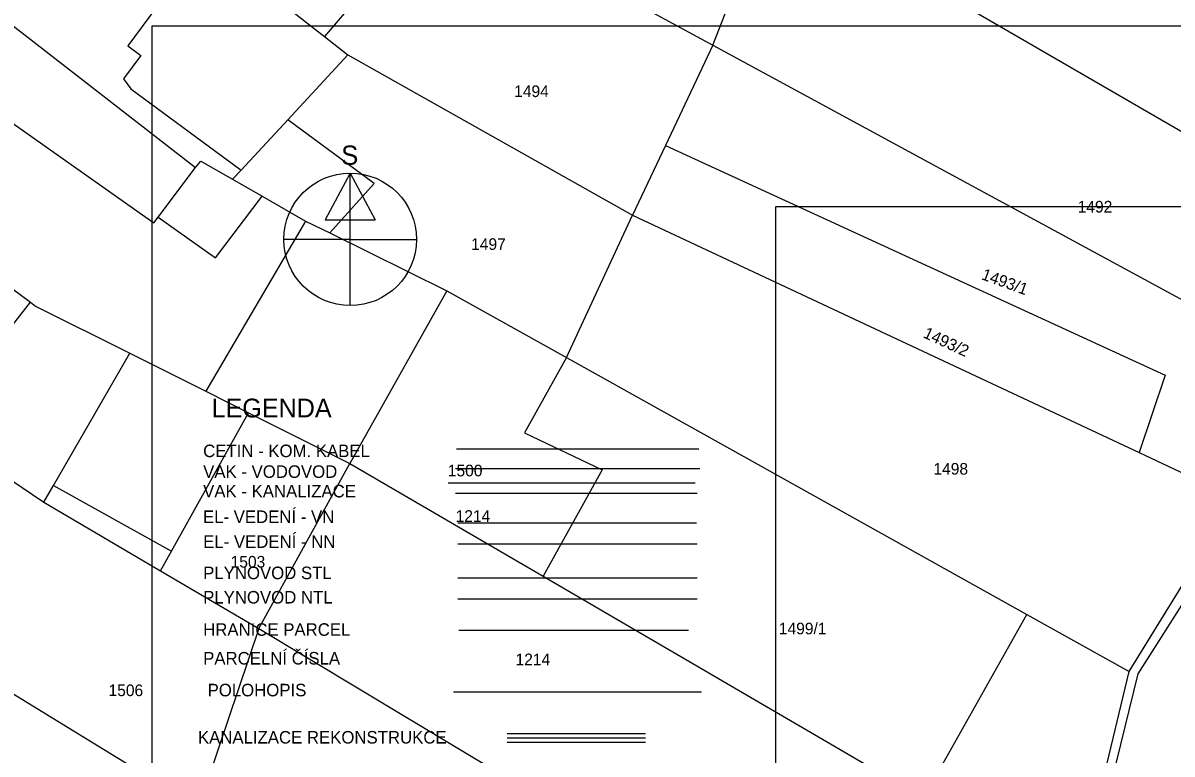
# Model space of a CAD drawing. Extents: x -601580 to 4, y -1204314 to 4.
# Drawn here: x -598901.8 to -598827.9, y -1203991 to -1203943.9 of the extents above; entities that cross this region are included whole.
import ezdxf

# ---------------------------------------------------------------- set-up
doc = ezdxf.new("R2010")
doc.units = 0
for name, color, linetype in [('00-EON NN', 7, 'Continuous'), ('00-EON VN', 7, 'Continuous'), ('00-INNOGY-NTL', 7, 'Continuous'), ('00-INNOGY-STL', 7, 'Continuous'), ('00-KN-HRANICE PARCEL', 7, 'Continuous'), ('00-KN-PARC. CISLA', 7, 'Continuous'), ('00-KN-VNITRNI KRESBA', 7, 'Continuous'), ('00-POLOHOPIS', 7, 'Continuous'), ('00-RAZÍTKO', 7, 'Continuous'), ('00-SITE KOM. KABEL', 7, 'Continuous'), ('00-VAK-KANAL-POTRUBI', 7, 'Continuous'), ('00-VAK-VODA-RAD IGIS', 7, 'Continuous'), ('01 KOTA', 7, 'Continuous'), ('11-REKONSTRUKCE KANALIZACE', 7, 'Continuous'), ('11-REKONSTRUKCE KANALIZACE OSA', 7, 'Continuous')]:
    doc.layers.add(name, color=color, linetype=linetype)

msp = doc.modelspace()

# ---------------------------------------------------------------- linework, layer by layer
at = {"layer": '00-EON NN'}
msp.add_line((-598873.852, -1203977.442), (-598858.42, -1203977.442), dxfattribs=at)
at = {"layer": '00-EON VN'}
msp.add_line((-598873.852, -1203976.092), (-598858.474, -1203976.092), dxfattribs=at)
at = {"layer": '00-INNOGY-NTL'}
msp.add_line((-598873.852, -1203980.981), (-598858.42, -1203980.981), dxfattribs=at)
at = {"layer": '00-INNOGY-STL'}
msp.add_line((-598873.852, -1203979.631), (-598858.42, -1203979.631), dxfattribs=at)
at = {"layer": '00-KN-HRANICE PARCEL'}
for p, q in [((-598875.041, -1203935.739), (-598857.421, -1203945.299)), ((-598857.421, -1203945.299), (-598853.621, -1203935.559)), ((-598876.461, -1203937.729), (-598882.421, -1203944.749)), ((-598882.421, -1203944.749), (-598880.921, -1203945.919)), ((-598857.421, -1203945.299), (-598860.471, -1203951.779)), ((-598880.921, -1203945.919), (-598862.591, -1203956.269)), ((-598860.471, -1203951.779), (-598862.591, -1203956.269)), ((-598866.851, -1203965.439), (-598862.591, -1203956.269)), ((-598862.591, -1203956.269), (-598829.971, -1203971.549)), ((-598882.091, -1203957.389), (-598874.561, -1203961.139)), ((-598874.561, -1203961.139), (-598880.801, -1203972.259)), ((-598874.561, -1203961.139), (-598866.851, -1203965.439)), ((-598866.851, -1203965.439), (-598837.191, -1203981.989)), ((-598887.331, -1203968.989), (-598880.801, -1203972.259)), ((-598829.971, -1203971.549), (-598823.751, -1203974.499)), ((-598886.651, -1203982.899), (-598880.801, -1203972.259)), ((-598880.801, -1203972.259), (-598868.341, -1203979.529)), ((-598874.473, -1203973.515), (-598858.561, -1203973.515)), ((-598830.601, -1203985.669), (-598823.751, -1203974.499)), ((-598892.981, -1203979.169), (-598886.651, -1203982.899)), ((-598868.341, -1203979.529), (-598843.851, -1203993.809)), ((-598843.851, -1203993.809), (-598837.191, -1203981.989)), ((-598837.191, -1203981.989), (-598830.601, -1203985.669)), ((-598886.651, -1203982.899), (-598890.541, -1203994.409)), ((-598886.651, -1203982.899), (-598833.071, -1204015.099)), ((-598873.78, -1203982.991), (-598858.992, -1203982.991)), ((-598905.461, -1203985.289), (-598890.541, -1203994.409)), ((-598833.971, -1203999.569), (-598830.601, -1203985.669))]:
    msp.add_line(p, q, dxfattribs=at)
for points in [[(-598899.831, -1203931.149), (-598890.091, -1203938.759), (-598882.421, -1203944.749)], [(-598853.621, -1203935.559), (-598812.931, -1203959.159), (-598806.131, -1203963.139)], [(-598909.051, -1203939.459), (-598902.961, -1203943.689), (-598890.741, -1203953.189), (-598890.401, -1203952.769), (-598888.351, -1203953.949), (-598886.451, -1203955.039), (-598883.651, -1203956.639), (-598882.091, -1203957.389)], [(-598857.421, -1203945.299), (-598821.571, -1203964.759), (-598816.481, -1203967.589)], [(-598882.091, -1203957.389), (-598879.231, -1203954.219), (-598884.801, -1203950.109), (-598880.921, -1203945.919)], [(-598916.311, -1203950.809), (-598915.021, -1203951.759), (-598910.681, -1203954.969), (-598901.371, -1203961.869), (-598901.041, -1203962.119), (-598894.971, -1203965.159), (-598890.081, -1203967.609), (-598887.331, -1203968.989)], [(-598860.471, -1203951.779), (-598828.301, -1203966.559), (-598829.971, -1203971.549)], [(-598866.851, -1203965.439), (-598869.551, -1203970.289), (-598864.541, -1203972.679), (-598868.341, -1203979.529)], [(-598892.981, -1203979.169), (-598892.291, -1203977.919), (-598887.331, -1203968.989)], [(-598904.041, -1203972.369), (-598900.501, -1203974.749), (-598892.981, -1203979.169)]]:
    msp.add_lwpolyline(points, dxfattribs=at)
at = {"layer": '00-KN-VNITRNI KRESBA'}
for p, q in [((-598893.311, -1203942.939), (-598895.101, -1203945.349)), ((-598895.101, -1203945.349), (-598894.261, -1203945.969)), ((-598894.261, -1203945.969), (-598895.371, -1203947.469)), ((-598895.371, -1203947.469), (-598894.891, -1203948.119)), ((-598905.641, -1203948.139), (-598893.411, -1203956.759)), ((-598894.891, -1203948.119), (-598887.801, -1203953.359)), ((-598887.801, -1203953.359), (-598884.801, -1203950.109)), ((-598893.131, -1203956.389), (-598890.741, -1203953.189)), ((-598888.351, -1203953.949), (-598887.801, -1203953.359)), ((-598889.441, -1203959.019), (-598886.451, -1203955.039)), ((-598893.411, -1203956.759), (-598893.131, -1203956.389)), ((-598893.131, -1203956.389), (-598889.441, -1203959.019)), ((-598883.651, -1203956.639), (-598890.081, -1203967.609)), ((-598903.551, -1203964.669), (-598901.371, -1203961.869)), ((-598899.881, -1203973.669), (-598894.971, -1203965.159)), ((-598819.741, -1203969.579), (-598830.061, -1203985.819)), ((-598900.501, -1203974.749), (-598899.881, -1203973.669)), ((-598899.881, -1203973.669), (-598892.291, -1203977.919)), ((-598830.061, -1203985.819), (-598833.431, -1203999.549))]:
    msp.add_line(p, q, dxfattribs=at)
at = {"layer": '00-POLOHOPIS'}
msp.add_line((-598874.119, -1203986.981), (-598858.153, -1203986.981), dxfattribs=at)
at = {"layer": '00-RAZÍTKO'}
for points in [[(-598797.641, -1204042.811), (-598893.533, -1204042.811), (-598893.533, -1203944.06), (-598797.641, -1203944.06)], [(-598853.374, -1203955.711), (-598800.264, -1203955.711), (-598800.264, -1203992.133), (-598853.374, -1203992.133)], [(-598853.374, -1203955.711), (-598800.264, -1203955.711), (-598800.264, -1203992.133), (-598853.374, -1203992.133)]]:
    msp.add_lwpolyline(points, close=True, dxfattribs=at)
at = {"layer": '00-SITE KOM. KABEL'}
msp.add_line((-598873.932, -1203971.309), (-598858.314, -1203971.309), dxfattribs=at)
at = {"layer": '00-VAK-KANAL-POTRUBI'}
msp.add_line((-598874.002, -1203974.177), (-598858.42, -1203974.177), dxfattribs=at)
at = {"layer": '00-VAK-VODA-RAD IGIS'}
msp.add_line((-598873.992, -1203972.58), (-598858.26, -1203972.58), dxfattribs=at)
at = {"layer": '01 KOTA'}
for p, q in [((-598880.774, -1203953.549), (-598882.381, -1203956.567)), ((-598880.774, -1203953.549), (-598882.381, -1203956.567)), ((-598880.774, -1203962.087), (-598880.774, -1203953.549)), ((-598880.774, -1203953.549), (-598879.167, -1203956.567)), ((-598880.774, -1203962.087), (-598880.774, -1203953.549)), ((-598880.774, -1203953.549), (-598879.167, -1203956.567)), ((-598882.381, -1203956.567), (-598879.167, -1203956.567)), ((-598882.381, -1203956.567), (-598879.167, -1203956.567)), ((-598880.774, -1203957.818), (-598885.043, -1203957.818)), ((-598880.774, -1203957.818), (-598885.043, -1203957.818)), ((-598880.774, -1203957.818), (-598876.505, -1203957.818)), ((-598880.774, -1203957.818), (-598876.505, -1203957.818))]:
    msp.add_line(p, q, dxfattribs=at)
msp.add_circle((-598880.774, -1203957.818), 4.269, dxfattribs=at)
msp.add_circle((-598880.774, -1203957.818), 4.269, dxfattribs=at)
at = {"layer": '11-REKONSTRUKCE KANALIZACE'}
for p, q in [((-598870.658, -1203989.661), (-598861.764, -1203989.661)), ((-598870.658, -1203990.221), (-598861.764, -1203990.221))]:
    msp.add_line(p, q, dxfattribs=at)
at = {"layer": '11-REKONSTRUKCE KANALIZACE OSA'}
msp.add_line((-598870.658, -1203989.941), (-598861.764, -1203989.941), dxfattribs=at)

# ---------------------------------------------------------------- texts
msp.add_text('S', height=1.241).set_placement((-598881.356, -1203953.014))
msp.add_text('S', height=1.241).set_placement((-598881.356, -1203953.014))
at = {"layer": '00-KN-PARC. CISLA'}
for s, p in [('1494', (-598870.216, -1203948.649)), ('1492', (-598833.926, -1203956.089)), ('1497', (-598872.986, -1203958.499)), ('1500', (-598874.486, -1203973.089)), ('1498', (-598843.216, -1203972.979)), ('1214', (-598873.986, -1203976.021)), ('1503', (-598888.476, -1203978.969)), ('1499/1', (-598853.17, -1203983.269)), ('1214', (-598870.126, -1203985.26)), ('1506', (-598896.336, -1203987.249))]:
    msp.add_text(s, height=0.75, dxfattribs=at).set_placement(p)
for s, rotation, p in [('1493/1', 340, (-598840.179, -1203960.374)), ('1493/2', 335, (-598843.932, -1203964.112))]:
    msp.add_text(s, height=0.75, rotation=rotation, dxfattribs=at).set_placement(p)
at = {"layer": '00-RAZÍTKO'}
for s, height, p in [('LEGENDA ', 1.2108, (-598889.706, -1203969.292)), ('CETIN - KOM. KABEL', 0.80717, (-598890.243, -1203971.852)), ('VAK - VODOVOD', 0.80717, (-598890.243, -1203973.187)), ('VAK - KANALIZACE', 0.8072, (-598890.243, -1203974.445)), (' EL- VEDENÍ - VN', 0.8072, (-598890.556, -1203976.094)), ('EL- VEDENÍ - NN', 0.8072, (-598890.243, -1203977.7)), ('PLYNOVOD STL', 0.8072, (-598890.243, -1203979.714)), ('PLYNOVOD NTL', 0.8072, (-598890.243, -1203981.283)), ('HRANICE PARCEL', 0.80717, (-598890.243, -1203983.364)), ('PARCELNÍ ČÍSLA', 0.80717, (-598890.243, -1203985.214)), ('POLOHOPIS', 0.8072, (-598889.957, -1203987.265)), ('KANALIZACE REKONSTRUKCE', 0.8071, (-598890.579, -1203990.306))]:
    msp.add_text(s, height=height, dxfattribs=at).set_placement(p)

doc.saveas('drawing.dxf')
